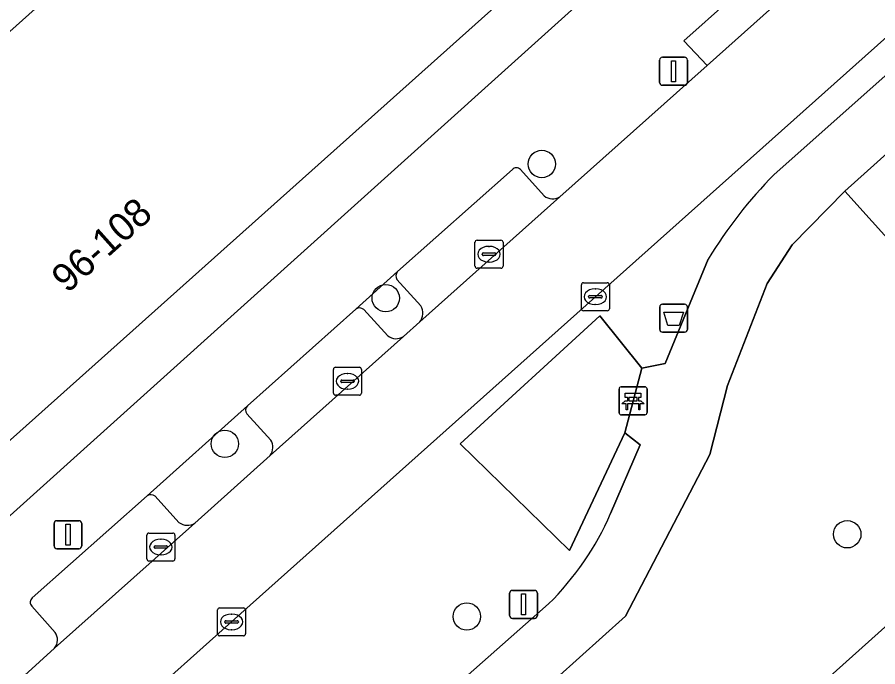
# Model space of a CAD drawing. Extents: x 162172 to 163187, y 382874 to 383685.
# Drawn here: x 162656.16 to 162686.9, y 383257.69 to 383280.9 of the extents above; entities that cross this region are included whole.
import ezdxf

# ---------------------------------------------------------------- set-up
doc = ezdxf.new("R2010")
doc.units = 0
for name, color, linetype in [('IMGEO_Afvalbak', 7, 'Continuous'), ('IMGEO_Bank', 7, 'Continuous'), ('IMGEO_Berm_groen', 7, 'Continuous'), ('IMGEO_Boom', 7, 'Continuous'), ('IMGEO_Erf', 7, 'Continuous'), ('IMGEO_Groenvoorziening', 7, 'Continuous'), ('IMGEO_Kolk', 7, 'Continuous'), ('IMGEO_Lichtmast', 7, 'Continuous'), ('IMGEO_Pand', 7, 'Continuous'), ('IMGEO_Pand_nummerreeks', 7, 'Continuous'), ('IMGEO_Parkeervlak_open', 7, 'Continuous'), ('IMGEO_Rijbaan_lokaal_open', 7, 'Continuous'), ('IMGEO_Voetpad_gesloten', 7, 'Continuous'), ('IMGEO_Voetpad_open', 7, 'Continuous')]:
    doc.layers.add(name, color=color, linetype=linetype)

msp = doc.modelspace()

# ---------------------------------------------------------------- linework, layer by layer
at = {"layer": 'IMGEO_Afvalbak'}
for p, q in [((162679.113, 383269.742), (162679.113, 383270.542)), ((162679.113, 383270.542), (162679.113, 383269.742)), ((162679.213, 383270.642), (162680.003, 383270.642)), ((162680.003, 383270.642), (162679.213, 383270.642)), ((162680.103, 383270.542), (162680.103, 383269.742)), ((162680.103, 383269.742), (162680.103, 383270.542)), ((162680.003, 383269.642), (162679.213, 383269.642)), ((162679.213, 383269.642), (162680.003, 383269.642))]:
    msp.add_line(p, q, dxfattribs=at)
msp.add_lwpolyline([(162679.256, 383270.356), (162679.96, 383270.356), (162679.811, 383269.886), (162679.405, 383269.886), (162679.256, 383270.356)], dxfattribs=at)
for centre, start, end in [((162679.213, 383270.542), 90, 180), ((162679.213, 383270.542), 90, 180), ((162680.003, 383270.542), 0, 90), ((162680.003, 383270.542), 360, 90), ((162679.213, 383269.742), 180, 270), ((162679.213, 383269.742), 180, 270), ((162680.003, 383269.742), 270, 0), ((162680.003, 383269.742), 270, 0)]:
    msp.add_arc(centre, 0.1, start, end, dxfattribs=at)
at = {"layer": 'IMGEO_Bank'}
for p, q in [((162677.736, 383267.689), (162678.577, 383267.689)), ((162678.577, 383267.689), (162677.736, 383267.689)), ((162677.661, 383266.764), (162677.661, 383267.605)), ((162677.661, 383267.605), (162677.661, 383266.764)), ((162678.661, 383267.614), (162678.661, 383266.773)), ((162678.661, 383266.773), (162678.661, 383267.614)), ((162678.358, 383267.087), (162677.965, 383267.087)), ((162677.97, 383267.195), (162677.97, 383267.301)), ((162678.014, 383267.301), (162678.014, 383267.195)), ((162678.302, 383267.307), (162678.02, 383267.307)), ((162678.02, 383267.189), (162678.302, 383267.189)), ((162678.308, 383267.195), (162678.308, 383267.301)), ((162678.352, 383267.301), (162678.352, 383267.195)), ((162678.586, 383266.689), (162677.745, 383266.689)), ((162677.745, 383266.689), (162678.586, 383266.689))]:
    msp.add_line(p, q, dxfattribs=at)
for points in [[(162677.964, 383267.307), (162677.878, 383267.307), (162677.878, 383267.468), (162678.441, 383267.468), (162678.441, 383267.307), (162678.358, 383267.307)], [(162677.908, 383267.087), (162677.766, 383267.087), (162677.878, 383267.189), (162677.964, 383267.189)], [(162677.958, 383267.08), (162677.958, 383266.873), (162677.915, 383266.873), (162677.915, 383267.08)], [(162678.358, 383267.189), (162678.441, 383267.189), (162678.553, 383267.087), (162678.414, 383267.087)], [(162678.408, 383267.08), (162678.408, 383266.873), (162678.364, 383266.873), (162678.364, 383267.08)]]:
    msp.add_lwpolyline(points, dxfattribs=at)
for centre, radius, start, end in [((162677.739, 383267.611), 0.0779, 92.4484, 184.2845), ((162677.739, 383267.611), 0.0779, 92.4484, 184.2845), ((162678.583, 383267.611), 0.0779, 2.4484, 94.2845), ((162678.583, 383267.611), 0.0779, 2.4484, 94.2845), ((162677.908, 383267.08), 0.00671, 2.8957, 87.1043), ((162677.965, 383267.08), 0.00671, 92.8957, 177.1043), ((162677.963, 383267.3), 0.00671, 2.8957, 87.1043), ((162677.963, 383267.196), 0.00671, 272.8957, 357.1043), ((162678.02, 383267.3), 0.00671, 92.8957, 177.1043), ((162678.02, 383267.196), 0.00671, 182.8957, 267.1043), ((162678.302, 383267.3), 0.00671, 2.8957, 87.1043), ((162678.302, 383267.196), 0.00671, 272.8957, 357.1043), ((162678.359, 383267.3), 0.00671, 92.8957, 177.1043), ((162678.359, 383267.196), 0.00671, 182.8957, 267.1043), ((162678.357, 383267.08), 0.00671, 2.8957, 87.1043), ((162678.414, 383267.08), 0.00671, 92.8957, 177.1043), ((162677.739, 383266.767), 0.0779, 182.4484, 274.2845), ((162677.739, 383266.767), 0.0779, 182.4484, 274.2845), ((162678.583, 383266.767), 0.0779, 272.4484, 4.2845), ((162678.583, 383266.767), 0.0779, 272.4484, 4.2845)]:
    msp.add_arc(centre, radius, start, end, dxfattribs=at)
at = {"layer": 'IMGEO_Berm_groen'}
msp.add_lwpolyline([(162678.477, 383268.357), (162676.974, 383270.226), (162671.984, 383265.658), (162675.889, 383261.84), (162677.87, 383266.051)], close=True, dxfattribs=at)
at = {"layer": 'IMGEO_Boom'}
for centre in [(162674.901, 383275.651), (162669.327, 383270.86), (162663.58, 383265.651), (162685.814, 383262.42), (162672.226, 383259.48)]:
    msp.add_circle(centre, 0.489, dxfattribs=at)
at = {"layer": 'IMGEO_Erf'}
msp.add_lwpolyline([(162666.609, 383289.967), (162670.532, 383285.58), (162673.865, 383281.853), (162650.074, 383260.577), (162642.818, 383268.691), (162646.546, 383272.025)], close=True, dxfattribs=at)
msp.add_lwpolyline([(162637.762, 383283.434), (162642.37, 383278.28), (162641.316, 383277.338), (162640.451, 383276.564), (162635.843, 383281.717), (162632.163, 383278.465), (162636.998, 383273.083), (162650.417, 383258.145), (162679.553, 383284.387)], dxfattribs=at)
at = {"layer": 'IMGEO_Groenvoorziening'}
for points in [[(162718.775, 383301.078), (162715.908, 383302.61), (162713.445, 383303.655), (162712.478, 383302.8), (162711.785, 383302.188), (162708.036, 383298.826), (162691.32, 383283.864), (162676.816, 383270.908), (162663.821, 383259.29), (162646.358, 383243.687), (162640.771, 383238.704), (162631.839, 383230.648), (162614.417, 383215.084), (162598.429, 383200.785), (162594.538, 383197.307), (162593.832, 383196.676), (162592.898, 383195.841), (162594.073, 383194.754)], [(162683.204, 383275.281), (162699.152, 383289.471), (162702.97, 383292.939)], [(162621.087, 383200.028), (162634.825, 383212.308), (162648.558, 383224.594), (162664.524, 383238.887), (162682.786, 383255.183), (162694.039, 383265.267), (162692.78, 383266.853), (162685.727, 383274.676), (162683.85, 383272.761), (162682.952, 383271.387), (162681.533, 383267.742), (162680.901, 383265.269), (162677.894, 383259.501), (162670.493, 383252.848), (162672.884, 383250.606), (162664.454, 383243.618), (162662.446, 383245.946), (162649.984, 383234.92)], [(162677.36, 383263.164), (162678.413, 383265.618), (162677.87, 383266.051), (162675.889, 383261.84), (162671.984, 383265.658), (162676.974, 383270.226), (162678.477, 383268.357), (162679.309, 383268.522), (162680.848, 383272.255)], [(162649.954, 383237.59), (162661.088, 383247.513), (162675.141, 383259.933)]]:
    msp.add_lwpolyline(points, dxfattribs=at)
for centre, radius, start, end in [((162695.059, 383263.621), 16.628, 135.4742, 148.7182), ((162667.966, 383267.238), 10.24, 314.4855, 336.5532)]:
    msp.add_arc(centre, radius, start, end, dxfattribs=at)
at = {"layer": 'IMGEO_Kolk'}
for p, q in [((162672.591, 383272.929), (162673.443, 383272.929)), ((162672.516, 383272.003), (162672.516, 383272.855)), ((162673.004, 383272.709), (162673.029, 383272.709)), ((162673.517, 383272.855), (162673.517, 383272.003)), ((162672.775, 383272.423), (162672.775, 383272.435)), ((162673.213, 383272.386), (162672.815, 383272.386)), ((162672.818, 383272.472), (162673.216, 383272.472)), ((162673.259, 383272.435), (162673.259, 383272.423)), ((162673.027, 383272.149), (162673.002, 383272.149)), ((162673.443, 383271.929), (162672.591, 383271.929)), ((162676.39, 383271.408), (162677.242, 383271.408)), ((162676.315, 383270.482), (162676.315, 383271.334)), ((162676.803, 383271.188), (162676.828, 383271.188)), ((162677.316, 383271.334), (162677.316, 383270.482)), ((162676.574, 383270.902), (162676.574, 383270.914)), ((162677.012, 383270.865), (162676.614, 383270.865)), ((162676.617, 383270.951), (162677.015, 383270.951)), ((162677.058, 383270.914), (162677.058, 383270.902)), ((162676.826, 383270.628), (162676.801, 383270.628)), ((162677.242, 383270.408), (162676.39, 383270.408)), ((162667.46, 383267.462), (162667.46, 383268.314)), ((162667.535, 383268.388), (162668.387, 383268.388)), ((162668.461, 383268.314), (162668.461, 383267.462)), ((162667.948, 383268.168), (162667.973, 383268.168)), ((162667.719, 383267.882), (162667.719, 383267.894)), ((162668.157, 383267.845), (162667.759, 383267.845)), ((162667.762, 383267.931), (162668.16, 383267.931)), ((162668.203, 383267.894), (162668.203, 383267.882)), ((162668.387, 383267.388), (162667.535, 383267.388)), ((162667.971, 383267.608), (162667.946, 383267.608)), ((162660.869, 383262.465), (162661.721, 383262.465)), ((162660.794, 383261.539), (162660.794, 383262.391)), ((162661.282, 383262.245), (162661.307, 383262.245)), ((162661.795, 383262.391), (162661.795, 383261.539)), ((162661.053, 383261.959), (162661.053, 383261.971)), ((162661.491, 383261.922), (162661.093, 383261.922)), ((162661.096, 383262.008), (162661.494, 383262.008)), ((162661.537, 383261.971), (162661.537, 383261.959)), ((162661.305, 383261.685), (162661.28, 383261.685)), ((162661.721, 383261.465), (162660.869, 383261.465)), ((162663.32, 383258.864), (162663.32, 383259.716)), ((162663.395, 383259.79), (162664.247, 383259.79)), ((162664.321, 383259.716), (162664.321, 383258.864)), ((162663.808, 383259.57), (162663.833, 383259.57)), ((162663.579, 383259.284), (162663.579, 383259.296)), ((162664.017, 383259.247), (162663.619, 383259.247)), ((162663.622, 383259.333), (162664.02, 383259.333)), ((162664.063, 383259.296), (162664.063, 383259.284)), ((162664.247, 383258.79), (162663.395, 383258.79)), ((162663.831, 383259.01), (162663.806, 383259.01))]:
    msp.add_line(p, q, dxfattribs=at)
for points in [[(162672.591, 383272.929), (162673.443, 383272.929)], [(162672.516, 383272.003), (162672.516, 383272.855)], [(162673.517, 383272.855), (162673.517, 383272.003)], [(162673.443, 383271.929), (162672.591, 383271.929)], [(162676.39, 383271.408), (162677.242, 383271.408)], [(162676.315, 383270.482), (162676.315, 383271.334)], [(162677.316, 383271.334), (162677.316, 383270.482)], [(162677.242, 383270.408), (162676.39, 383270.408)], [(162667.46, 383267.462), (162667.46, 383268.314)], [(162667.535, 383268.388), (162668.387, 383268.388)], [(162668.461, 383268.314), (162668.461, 383267.462)], [(162668.387, 383267.388), (162667.535, 383267.388)], [(162660.869, 383262.465), (162661.721, 383262.465)], [(162660.794, 383261.539), (162660.794, 383262.391)], [(162661.795, 383262.391), (162661.795, 383261.539)], [(162661.721, 383261.465), (162660.869, 383261.465)], [(162663.32, 383258.864), (162663.32, 383259.716)], [(162663.395, 383259.79), (162664.247, 383259.79)], [(162664.321, 383259.716), (162664.321, 383258.864)], [(162664.247, 383258.79), (162663.395, 383258.79)]]:
    msp.add_lwpolyline(points, dxfattribs=at)
for centre, radius, start, end in [((162672.593, 383272.853), 0.0765, 91.552, 178.448), ((162672.593, 383272.853), 0.0765, 91.552, 178.448), ((162673.441, 383272.853), 0.0765, 1.552, 88.448), ((162673.441, 383272.853), 0.0765, 1.552, 88.448), ((162672.815, 383272.432), 0.0403, 85.8775, 175.7526), ((162672.812, 383272.422), 0.0366, 178.938, 274.7102), ((162673.216, 383272.429), 0.043, 264.8664, 352.4533), ((162673.22, 383272.434), 0.0386, 1.7309, 96.639), ((162672.593, 383272.005), 0.0765, 181.552, 268.448), ((162672.593, 383272.005), 0.0765, 181.552, 268.448), ((162673.441, 383272.005), 0.0765, 271.552, 358.448), ((162673.441, 383272.005), 0.0765, 271.552, 358.448), ((162676.392, 383271.332), 0.0765, 91.552, 178.448), ((162676.392, 383271.332), 0.0765, 91.552, 178.448), ((162677.24, 383271.332), 0.0765, 1.552, 88.448), ((162677.24, 383271.332), 0.0765, 1.552, 88.448), ((162676.614, 383270.911), 0.0403, 85.8775, 175.7526), ((162676.611, 383270.901), 0.0366, 178.938, 274.7102), ((162677.015, 383270.908), 0.043, 264.8664, 352.4533), ((162677.019, 383270.913), 0.0386, 1.7309, 96.639), ((162676.392, 383270.484), 0.0765, 181.552, 268.448), ((162676.392, 383270.484), 0.0765, 181.552, 268.448), ((162677.24, 383270.484), 0.0765, 271.552, 358.448), ((162677.24, 383270.484), 0.0765, 271.552, 358.448), ((162667.537, 383268.312), 0.0765, 91.552, 178.448), ((162667.537, 383268.312), 0.0765, 91.552, 178.448), ((162668.385, 383268.312), 0.0765, 1.552, 88.448), ((162668.385, 383268.312), 0.0765, 1.552, 88.448), ((162667.759, 383267.891), 0.0403, 85.8775, 175.7526), ((162667.756, 383267.881), 0.0366, 178.938, 274.7102), ((162668.16, 383267.888), 0.043, 264.8664, 352.4533), ((162668.164, 383267.893), 0.0386, 1.7309, 96.639), ((162667.537, 383267.464), 0.0765, 181.552, 268.448), ((162667.537, 383267.464), 0.0765, 181.552, 268.448), ((162668.385, 383267.464), 0.0765, 271.552, 358.448), ((162668.385, 383267.464), 0.0765, 271.552, 358.448), ((162660.871, 383262.389), 0.0765, 91.552, 178.448), ((162660.871, 383262.389), 0.0765, 91.552, 178.448), ((162661.719, 383262.389), 0.0765, 1.552, 88.448), ((162661.719, 383262.389), 0.0765, 1.552, 88.448), ((162661.093, 383261.968), 0.0403, 85.8775, 175.7526), ((162661.09, 383261.958), 0.0366, 178.938, 274.7102), ((162661.494, 383261.965), 0.043, 264.8664, 352.4533), ((162661.498, 383261.97), 0.0386, 1.7309, 96.639), ((162660.871, 383261.541), 0.0765, 181.552, 268.448), ((162660.871, 383261.541), 0.0765, 181.552, 268.448), ((162661.719, 383261.541), 0.0765, 271.552, 358.448), ((162661.719, 383261.541), 0.0765, 271.552, 358.448), ((162663.397, 383259.714), 0.0765, 91.552, 178.448), ((162663.397, 383259.714), 0.0765, 91.552, 178.448), ((162664.245, 383259.714), 0.0765, 1.552, 88.448), ((162664.245, 383259.714), 0.0765, 1.552, 88.448), ((162663.619, 383259.293), 0.0403, 85.8775, 175.7526), ((162663.616, 383259.283), 0.0366, 178.938, 274.7102), ((162664.02, 383259.29), 0.043, 264.8664, 352.4533), ((162664.024, 383259.295), 0.0386, 1.7309, 96.639), ((162663.397, 383258.866), 0.0765, 181.552, 268.448), ((162663.397, 383258.866), 0.0765, 181.552, 268.448), ((162664.245, 383258.866), 0.0765, 271.552, 358.448), ((162664.245, 383258.866), 0.0765, 271.552, 358.448)]:
    msp.add_arc(centre, radius, start, end, dxfattribs=at)
for centre, major_axis, ratio, start_param, end_param in [((162673.003, 383272.429), (-0.387, 0.002), 0.722429, 4.712389, 7.853982), ((162673.028, 383272.429), (-0.39, 0.002), 0.717154, 1.570796, 4.712389), ((162676.802, 383270.908), (-0.387, 0.002), 0.722429, 4.712389, 7.853982), ((162676.827, 383270.908), (-0.39, 0.002), 0.717154, 1.570796, 4.712389), ((162667.947, 383267.888), (-0.387, 0.002), 0.722429, 4.712389, 7.853982), ((162667.972, 383267.888), (-0.39, 0.002), 0.717154, 1.570796, 4.712389), ((162661.281, 383261.965), (-0.387, 0.002), 0.722429, 4.712389, 7.853982), ((162661.306, 383261.965), (-0.39, 0.002), 0.717154, 1.570796, 4.712389), ((162663.807, 383259.29), (-0.387, 0.002), 0.722429, 4.712389, 7.853982), ((162663.832, 383259.29), (-0.39, 0.002), 0.717154, 1.570796, 4.712389)]:
    msp.add_ellipse(centre, major_axis=major_axis, ratio=ratio, start_param=start_param, end_param=end_param, dxfattribs=at)
at = {"layer": 'IMGEO_Lichtmast'}
for p, q in [((162679.111, 383278.565), (162679.111, 383279.365)), ((162679.111, 383279.365), (162679.111, 383278.565)), ((162679.211, 383279.465), (162680.001, 383279.465)), ((162680.001, 383279.465), (162679.211, 383279.465)), ((162680.101, 383279.365), (162680.101, 383278.565)), ((162680.101, 383278.565), (162680.101, 383279.365)), ((162680.001, 383278.465), (162679.211, 383278.465)), ((162679.211, 383278.465), (162680.001, 383278.465)), ((162657.481, 383262.006), (162657.481, 383262.806)), ((162657.481, 383262.806), (162657.481, 383262.006)), ((162657.581, 383262.906), (162658.371, 383262.906)), ((162658.371, 383262.906), (162657.581, 383262.906)), ((162658.471, 383262.806), (162658.471, 383262.006)), ((162658.471, 383262.006), (162658.471, 383262.806)), ((162658.371, 383261.906), (162657.581, 383261.906)), ((162657.581, 383261.906), (162658.371, 383261.906)), ((162673.753, 383259.517), (162673.753, 383260.317)), ((162673.753, 383260.317), (162673.753, 383259.517)), ((162673.853, 383260.417), (162674.643, 383260.417)), ((162674.643, 383260.417), (162673.853, 383260.417)), ((162674.743, 383260.317), (162674.743, 383259.517)), ((162674.743, 383259.517), (162674.743, 383260.317)), ((162674.643, 383259.417), (162673.853, 383259.417)), ((162673.853, 383259.417), (162674.643, 383259.417))]:
    msp.add_line(p, q, dxfattribs=at)
for points in [[(162679.531, 383279.34), (162679.681, 383279.34), (162679.681, 383278.59), (162679.531, 383278.59), (162679.531, 383279.34)], [(162657.901, 383262.781), (162658.051, 383262.781), (162658.051, 383262.031), (162657.901, 383262.031), (162657.901, 383262.781)], [(162674.173, 383260.292), (162674.323, 383260.292), (162674.323, 383259.542), (162674.173, 383259.542), (162674.173, 383260.292)]]:
    msp.add_lwpolyline(points, dxfattribs=at)
for centre, start, end in [((162679.211, 383279.365), 90, 180), ((162679.211, 383279.365), 90, 180), ((162680.001, 383279.365), 0, 90), ((162680.001, 383279.365), 360, 90), ((162679.211, 383278.565), 180, 270), ((162679.211, 383278.565), 180, 270), ((162680.001, 383278.565), 270, 0), ((162680.001, 383278.565), 270, 0), ((162657.581, 383262.806), 90, 180), ((162657.581, 383262.806), 90, 180), ((162658.371, 383262.806), 0, 90), ((162658.371, 383262.806), 360, 90), ((162657.581, 383262.006), 180, 270), ((162657.581, 383262.006), 180, 270), ((162658.371, 383262.006), 270, 0), ((162658.371, 383262.006), 270, 0), ((162673.853, 383260.317), 90, 180), ((162673.853, 383260.317), 90, 180), ((162674.643, 383260.317), 0, 90), ((162674.643, 383260.317), 360, 90), ((162673.853, 383259.517), 180, 270), ((162673.853, 383259.517), 180, 270), ((162674.643, 383259.517), 270, 0), ((162674.643, 383259.517), 270, 0)]:
    msp.add_arc(centre, 0.1, start, end, dxfattribs=at)
at = {"layer": 'IMGEO_Pand'}
msp.add_lwpolyline([(162670.532, 383285.58), (162666.609, 383289.967), (162646.546, 383272.025), (162642.818, 383268.691), (162650.074, 383260.577), (162673.865, 383281.853)], close=True, dxfattribs=at)
at = {"layer": 'IMGEO_Parkeervlak_open'}
for points in [[(162673.851, 383275.458), (162669.75, 383271.808)], [(162674.982, 383274.514), (162674.14, 383275.449)], [(162670.548, 383270.009), (162675.548, 383274.478)], [(162669.728, 383271.527), (162670.581, 383270.579)], [(162668.26, 383270.464), (162664.387, 383267.013)], [(162669.404, 383269.514), (162668.541, 383270.452)], [(162665.197, 383265.232), (162669.957, 383269.482)], [(162664.369, 383266.722), (162665.22, 383265.788)], [(162660.811, 383263.796), (162656.698, 383260.148)], [(162661.941, 383262.843), (162661.086, 383263.779)], [(162657.501, 383258.354), (162662.513, 383262.814)], [(162656.69, 383259.856), (162657.516, 383258.917)]]:
    msp.add_lwpolyline(points, dxfattribs=at)
for centre, radius, start, end in [((162673.991, 383275.317), 0.199, 41.4885, 134.9441), ((162675.29, 383274.891), 0.487, 230.7281, 301.9932), ((162669.929, 383271.653), 0.237, 138.9778, 212.0689), ((162668.393, 383270.289), 0.22, 47.881, 127.2283), ((162670.15, 383270.318), 0.504, 322.1659, 31.2073), ((162669.703, 383269.887), 0.478, 231.2506, 302.1258), ((162664.532, 383266.858), 0.212, 133.1076, 219.8132), ((162664.791, 383265.527), 0.502, 324.0012, 31.2612), ((162660.938, 383263.616), 0.22, 47.6689, 125.2562), ((162662.249, 383263.256), 0.515, 233.3144, 300.8809), ((162656.825, 383259.998), 0.196, 130.4085, 226.4528), ((162657.126, 383258.646), 0.475, 322.1509, 34.7968)]:
    msp.add_arc(centre, radius, start, end, dxfattribs=at)
at = {"layer": 'IMGEO_Rijbaan_lokaal_open'}
for points in [[(162724.646, 383292.66), (162710.175, 383279.702), (162709.576, 383279.162), (162702.963, 383273.247), (162702.05, 383272.428), (162696.436, 383267.414), (162694.039, 383265.267), (162682.786, 383255.183), (162664.524, 383238.887), (162648.558, 383224.594), (162634.825, 383212.308), (162621.087, 383200.028), (162606.584, 383187.068)], [(162614.417, 383215.084), (162631.839, 383230.648), (162640.771, 383238.704), (162646.358, 383243.687), (162663.821, 383259.29), (162676.816, 383270.908), (162691.32, 383283.864)], [(162685.364, 383283.252), (162680.804, 383279.176), (162675.548, 383274.478), (162670.548, 383270.009), (162669.957, 383269.482), (162665.197, 383265.232), (162662.513, 383262.814), (162657.501, 383258.354), (162655.209, 383256.285), (162643.213, 383245.586), (162638.32, 383241.206), (162633.717, 383237.061), (162630.627, 383234.286), (162625.617, 383229.807), (162624.414, 383228.739), (162619.513, 383224.33), (162618.227, 383223.191), (162608.746, 383214.728)]]:
    msp.add_lwpolyline(points, dxfattribs=at)
at = {"layer": 'IMGEO_Voetpad_gesloten'}
for points in [[(162702.97, 383292.939), (162699.152, 383289.471), (162683.204, 383275.281)], [(162662.446, 383245.946), (162670.493, 383252.848), (162677.894, 383259.501), (162680.901, 383265.269), (162681.533, 383267.742), (162682.952, 383271.387), (162683.85, 383272.761), (162685.727, 383274.676), (162700.979, 383288.381), (162704.393, 383291.213), (162705.38, 383291.95)], [(162680.848, 383272.255), (162679.309, 383268.522), (162678.477, 383268.357), (162677.87, 383266.051), (162678.413, 383265.618), (162677.36, 383263.164)], [(162675.141, 383259.933), (162661.088, 383247.513), (162649.954, 383237.59)]]:
    msp.add_lwpolyline(points, dxfattribs=at)
msp.add_lwpolyline([(162708.013, 383280.571), (162700.979, 383288.381), (162685.727, 383274.676), (162692.78, 383266.853), (162699.906, 383273.233), (162701.583, 383274.772)], close=True, dxfattribs=at)
for centre, radius, start, end in [((162695.059, 383263.621), 16.628, 135.4742, 148.7182), ((162667.966, 383267.238), 10.24, 314.4855, 336.5532)]:
    msp.add_arc(centre, radius, start, end, dxfattribs=at)
at = {"layer": 'IMGEO_Voetpad_open'}
for points in [[(162675.548, 383274.478), (162680.804, 383279.176), (162679.974, 383280.051), (162684.871, 383284.417), (162684.54, 383284.776)], [(162679.553, 383284.387), (162650.417, 383258.145), (162646.673, 383254.691), (162645.781, 383253.871), (162641.443, 383250), (162588.21, 383202.497)], [(162684.871, 383284.417), (162679.974, 383280.051), (162680.804, 383279.176), (162685.364, 383283.252)], [(162656.698, 383260.148), (162660.811, 383263.796), (162664.387, 383267.013), (162668.26, 383270.464), (162669.75, 383271.808), (162673.851, 383275.458)], [(162674.14, 383275.449), (162674.982, 383274.514)], [(162669.75, 383271.808), (162668.26, 383270.464)], [(162670.581, 383270.579), (162669.728, 383271.527)], [(162668.541, 383270.452), (162669.404, 383269.514)], [(162669.957, 383269.482), (162670.548, 383270.009)], [(162664.387, 383267.013), (162660.811, 383263.796)], [(162665.22, 383265.788), (162664.369, 383266.722)], [(162662.513, 383262.814), (162665.197, 383265.232)], [(162661.086, 383263.779), (162661.941, 383262.843)], [(162657.516, 383258.917), (162656.69, 383259.856)], [(162607.933, 383216.501), (162616.51, 383224.164), (162618.696, 383226.11), (162622.729, 383229.711), (162624.818, 383231.582), (162628.902, 383235.243), (162632.946, 383238.857), (162637.109, 383242.634), (162641.497, 383246.561), (162644.968, 383249.728), (162645.447, 383249.179), (162654.428, 383257.184), (162655.209, 383256.285), (162657.501, 383258.354)]]:
    msp.add_lwpolyline(points, dxfattribs=at)
for centre, radius, start, end in [((162673.991, 383275.317), 0.199, 41.4885, 134.9441), ((162675.29, 383274.891), 0.487, 230.7281, 301.9932), ((162669.929, 383271.653), 0.237, 138.9778, 212.0689), ((162668.393, 383270.289), 0.22, 47.881, 127.2283), ((162670.15, 383270.318), 0.504, 322.1659, 31.2073), ((162669.703, 383269.887), 0.478, 231.2506, 302.1258), ((162664.532, 383266.858), 0.212, 133.1076, 219.8132), ((162664.791, 383265.527), 0.502, 324.0012, 31.2612), ((162660.938, 383263.616), 0.22, 47.6689, 125.2562), ((162662.249, 383263.256), 0.515, 233.3144, 300.8809), ((162656.825, 383259.998), 0.196, 130.4085, 226.4528), ((162657.126, 383258.646), 0.475, 322.1509, 34.7968)]:
    msp.add_arc(centre, radius, start, end, dxfattribs=at)

# ---------------------------------------------------------------- texts
at = {"layer": 'IMGEO_Pand_nummerreeks'}
msp.add_text('96-108', height=1, rotation=41.8059, dxfattribs=at).set_placement((162657.954, 383271.005))

doc.saveas('drawing.dxf')
